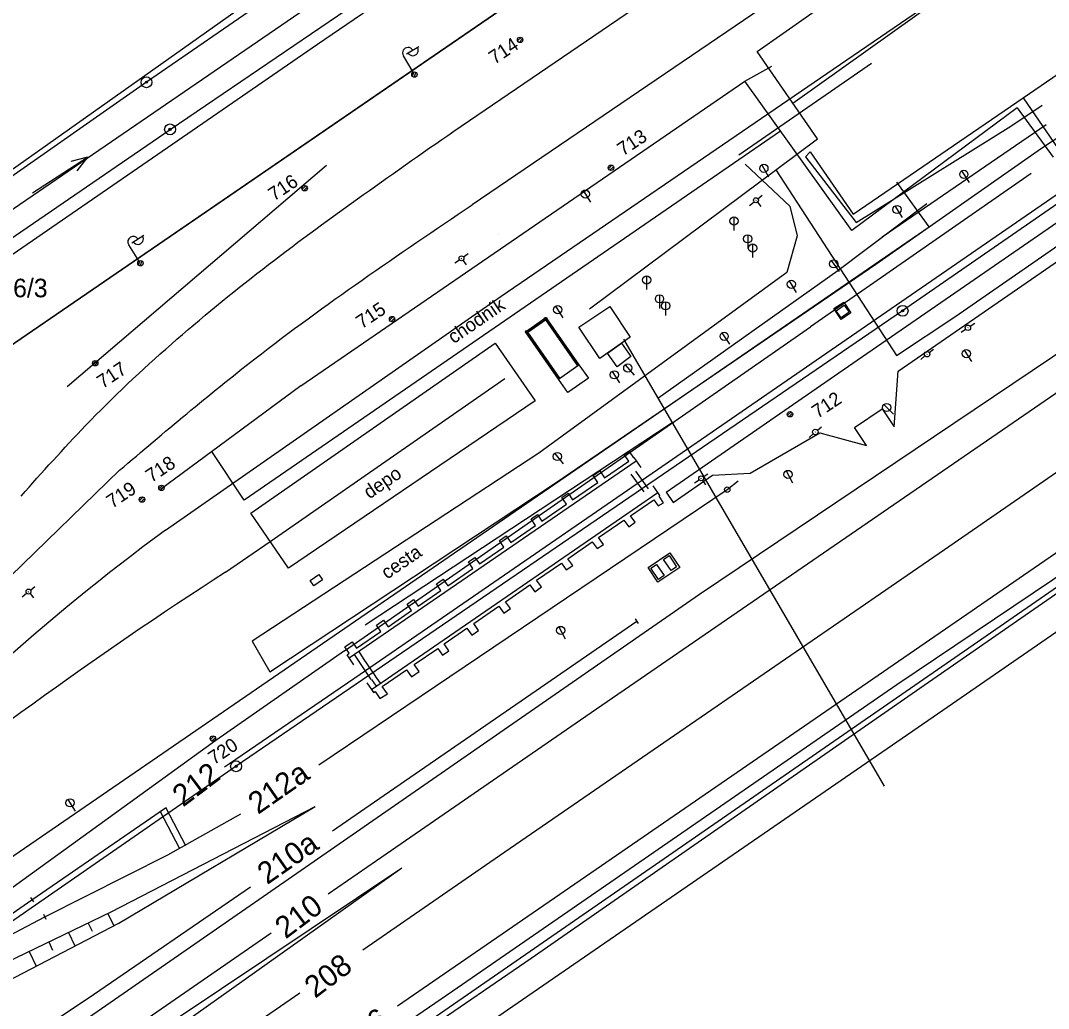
# Model space of a CAD drawing. Extents: x -469926 to -462499, y -1098642 to -1092733.
# Drawn here: x -463637.5 to -463543.4, y -1094184.3 to -1094093.8 of the extents above; entities that cross this region are included whole.
import ezdxf

# ---------------------------------------------------------------- set-up
doc = ezdxf.new("R2010")
doc.units = 0
for name, color, linetype in [('Vrstva 1', 7, 'Continuous'), ('Vrstva 11', 7, 'Continuous'), ('Vrstva 13', 7, 'Continuous'), ('Vrstva 16', 7, 'Continuous'), ('Vrstva 22', 7, 'Continuous'), ('Vrstva 24', 7, 'Continuous'), ('Vrstva 25', 7, 'Continuous'), ('Vrstva 40', 7, 'Continuous'), ('Vrstva 42', 7, 'Continuous'), ('Vrstva 46', 7, 'Continuous'), ('Vrstva 48', 7, 'Continuous'), ('Vrstva 50', 7, 'Continuous'), ('Vrstva 51', 7, 'Continuous'), ('Vrstva 54', 7, 'Continuous'), ('Vrstva 55', 7, 'Continuous'), ('Vrstva 6', 7, 'Continuous'), ('Vrstva 62', 7, 'Continuous'), ('Vrstva 7', 7, 'Continuous'), ('Vrstva 8', 7, 'Continuous')]:
    doc.layers.add(name, color=color, linetype=linetype)

msp = doc.modelspace()

# ---------------------------------------------------------------- linework, layer by layer
at = {"layer": 'Vrstva 1'}
for p, q in [((-463518.93, -1094025.45), (-463626.01, -1094099.43)), ((-463623.85, -1094103.75), (-463597.44, -1094085.82)), ((-463593.64, -1094092.87), (-463750, -1094200)), ((-463626.01, -1094099.43), (-463696.53, -1094148.77)), ((-463646.18, -1094119.06), (-463623.85, -1094103.75)), ((-463614.672, -1094141.505), (-463593.194, -1094126.568)), ((-463618.771, -1094144.304), (-463614.672, -1094141.505))]:
    msp.add_line(p, q, dxfattribs=at)
for points in [[(-463618.867, -1094162.15), (-463618.413, -1094161.837), (-463606.448, -1094153.645), (-463583.817, -1094138.071), (-463533.554, -1094103.458), (-463518.529, -1094093.12), (-463504.769, -1094083.651), (-463498.477, -1094079.303), (-463484.216, -1094069.485), (-463450.92, -1094046.557), (-463414.62, -1094021.523), (-463399.279, -1094010.955), (-463382.613, -1093999.478)], [(-463599.202, -1094188.727), (-463592.932, -1094184.403), (-463553.972, -1094157.571), (-463535.323, -1094144.719), (-463514.093, -1094130.09), (-463482.417, -1094108.294), (-463465.93, -1094096.917), (-463446.741, -1094083.702), (-463418.056, -1094063.93), (-463395.434, -1094048.348), (-463380.963, -1094038.375), (-463373.789, -1094033.432), (-463366.599, -1094028.483), (-463351.881, -1094018.359), (-463335.695, -1094007.426), (-463326.52, -1094001.5)], [(-463561.275, -1094096.98), (-463469.765, -1094034.425)], [(-463597.864, -1094103.912), (-463570.01, -1094084.927)], [(-463606.198, -1094178.896), (-463593.664, -1094170.267), (-463552.934, -1094142.23), (-463532.714, -1094128.282), (-463509.532, -1094112.292), (-463491.538, -1094099.832), (-463472.206, -1094086.533)], [(-463603.026, -1094184.04), (-463539.434, -1094140.274), (-463516.424, -1094124.426), (-463504.607, -1094116.3), (-463483.061, -1094101.44), (-463460.428, -1094085.893)], [(-463566.486, -1094090.449), (-463596.192, -1094110.652)], [(-463609.368, -1094173.763), (-463604.057, -1094170.1), (-463585.771, -1094157.512), (-463519.415, -1094111.887), (-463493.413, -1094094.025)], [(-463624.269, -1094140.47), (-463593.531, -1094119.035), (-463561.275, -1094096.98)], [(-463660.245, -1094167.146), (-463649.591, -1094155.479), (-463628.469, -1094134.974)], [(-463610.224, -1094161.958), (-463572.824, -1094136.752), (-463571.811, -1094135.955)], [(-463608.984, -1094168), (-463605.133, -1094165.359), (-463581.114, -1094148.814)], [(-463657.377, -1094188.823), (-463649.561, -1094183.392), (-463636.502, -1094174.318), (-463624.28, -1094165.885)], [(-463649.561, -1094183.392), (-463635.328, -1094175.873), (-463624.042, -1094170.203), (-463617.361, -1094166.462)], [(-463655.687, -1094199.469), (-463631.351, -1094183.341), (-463616.484, -1094173.144)], [(-463703.949, -1094239.641), (-463691.066, -1094230.336), (-463673.89, -1094218.284), (-463632.574, -1094189.769), (-463614.577, -1094177.356)], [(-463654.817, -1094212.371), (-463611.954, -1094182.86)]]:
    msp.add_lwpolyline(points, dxfattribs=at)
for centre, radius, start, end in [((-463504.22, -1094303.918), 202.798, 126.29661, 137.91273), ((-463403.901, -1094477.002), 396.052, 122.85607, 129.04762)]:
    msp.add_arc(centre, radius, start, end, dxfattribs=at)
for points in [[(-463637.497, -1094137.338), (-463631.581, -1094130.881), (-463615.355, -1094116.544), (-463597.864, -1094103.912)], [(-463628.469, -1094134.974), (-463616.079, -1094124.766), (-463596.192, -1094110.652)]]:
    msp.add_spline(points, degree=3, dxfattribs=at)
at = {"layer": 'Vrstva 11'}
for p, q in [((-463592.02, -1094095.642), (-463591.698, -1094095.319)), ((-463591.89, -1094095.777), (-463591.563, -1094095.45)), ((-463583.7, -1094107.362), (-463583.378, -1094107.039)), ((-463583.57, -1094107.497), (-463583.243, -1094107.17)), ((-463611.75, -1094109.232), (-463611.428, -1094108.909)), ((-463611.62, -1094109.367), (-463611.293, -1094109.04)), ((-463603.74, -1094121.222), (-463603.418, -1094120.899)), ((-463603.61, -1094121.357), (-463603.283, -1094121.03)), ((-463630.93, -1094125.262), (-463630.608, -1094124.939)), ((-463630.8, -1094125.397), (-463630.473, -1094125.07)), ((-463567.297, -1094129.939), (-463566.975, -1094129.616)), ((-463567.167, -1094130.074), (-463566.84, -1094129.747)), ((-463624.87, -1094136.682), (-463624.548, -1094136.359)), ((-463624.74, -1094136.817), (-463624.413, -1094136.49)), ((-463626.65, -1094137.752), (-463626.328, -1094137.429)), ((-463626.52, -1094137.887), (-463626.193, -1094137.56)), ((-463620.154, -1094159.643), (-463619.832, -1094159.32)), ((-463620.024, -1094159.778), (-463619.697, -1094159.451))]:
    msp.add_line(p, q, dxfattribs=at)
msp.add_lwpolyline([(-463849.53, -1094268.63), (-463849.53, -1094268.63), (-463798.15, -1094233.55), (-463760.47, -1094207.56), (-463755.23, -1094204.09), (-463750, -1094200), (-463750, -1094200), (-463750, -1094200), (-463750, -1094200), (-463750, -1094200), (-463750, -1094200), (-463593.64, -1094092.87), (-463572.37, -1094078.4), (-463481.86, -1094015.94)], dxfattribs=at)
for centre in [(-463591.79, -1094095.551), (-463583.47, -1094107.271), (-463611.519, -1094109.141), (-463603.51, -1094121.13), (-463630.7, -1094125.171), (-463567.067, -1094129.847), (-463624.639, -1094136.59), (-463626.419, -1094137.661), (-463619.924, -1094159.551)]:
    msp.add_circle(centre, 0.25, dxfattribs=at)
at = {"layer": 'Vrstva 13'}
for p, q in [((-463489.59, -1094073.92), (-463556.76, -1094120.37)), ((-463556.76, -1094120.37), (-463617.8, -1094162.09)), ((-463617.8, -1094162.09), (-463670.88, -1094198.81))]:
    msp.add_line(p, q, dxfattribs=at)
for points in [[(-463565.21, -1094105.804), (-463565.639, -1094106.268), (-463561.003, -1094112.287), (-463546.857, -1094103.47), (-463543.981, -1094101.52)], [(-463571.183, -1094106.926), (-463567.092, -1094110.785), (-463566.409, -1094113.507), (-463567.366, -1094116.866), (-463590.081, -1094133.406), (-463616.32, -1094150.643), (-463614.726, -1094153.429), (-463588.405, -1094136.044), (-463559.198, -1094116.112), (-463544.044, -1094105.486), (-463542.17, -1094104.238)]]:
    msp.add_lwpolyline(points, dxfattribs=at)
at = {"layer": 'Vrstva 16'}
for p, q in [((-463569.64, -1094106.995), (-463569.047, -1094108.096)), ((-463551.355, -1094107.558), (-463550.669, -1094108.604)), ((-463586.017, -1094109.363), (-463585.341, -1094110.416)), ((-463570.016, -1094110.098), (-463569.611, -1094109.764)), ((-463570.769, -1094110.718), (-463570.364, -1094110.384)), ((-463570.21, -1094110.257), (-463570.17, -1094110.225)), ((-463570.047, -1094110.415), (-463569.729, -1094110.801)), ((-463557.463, -1094110.764), (-463556.813, -1094111.831)), ((-463572.205, -1094111.764), (-463572.205, -1094113.014)), ((-463570.942, -1094113.399), (-463570.942, -1094114.649)), ((-463570.492, -1094114.249), (-463570.492, -1094115.499)), ((-463597.769, -1094115.989), (-463597.34, -1094115.687)), ((-463597.176, -1094115.573), (-463597.134, -1094115.543)), ((-463597.026, -1094115.743), (-463596.739, -1094116.152)), ((-463596.97, -1094115.429), (-463596.541, -1094115.127)), ((-463563.287, -1094115.755), (-463562.574, -1094116.782)), ((-463580.202, -1094117.176), (-463580.202, -1094118.426)), ((-463567.151, -1094117.618), (-463566.495, -1094118.682)), ((-463579.028, -1094118.903), (-463579.028, -1094120.153)), ((-463578.465, -1094119.539), (-463578.465, -1094120.789)), ((-463588.55, -1094119.953), (-463587.873, -1094121.003)), ((-463550.984, -1094122.067), (-463551.396, -1094122.349)), ((-463550.798, -1094121.94), (-463550.756, -1094121.912)), ((-463550.57, -1094121.785), (-463550.158, -1094121.503)), ((-463573.318, -1094122.396), (-463572.599, -1094123.417)), ((-463554.323, -1094124.185), (-463553.936, -1094123.869)), ((-463551.133, -1094123.977), (-463550.437, -1094125.016)), ((-463554.709, -1094124.501), (-463555.096, -1094124.817)), ((-463554.535, -1094124.359), (-463554.497, -1094124.327)), ((-463583.359, -1094125.922), (-463582.677, -1094126.971)), ((-463582.178, -1094125.322), (-463581.352, -1094126.262)), ((-463558.478, -1094128.957), (-463557.592, -1094129.84)), ((-463564.943, -1094131.64), (-463565.32, -1094131.969)), ((-463564.774, -1094131.492), (-463564.736, -1094131.46)), ((-463564.567, -1094131.312), (-463564.19, -1094130.983)), ((-463588.622, -1094133.428), (-463587.834, -1094134.397)), ((-463575.023, -1094135.589), (-463574.59, -1094135.292)), ((-463567.434, -1094135.027), (-463566.842, -1094136.129)), ((-463575.828, -1094136.14), (-463575.395, -1094135.843)), ((-463575.23, -1094135.73), (-463575.188, -1094135.702)), ((-463575.082, -1094135.902), (-463574.799, -1094136.314)), ((-463636.638, -1094145.945), (-463636.232, -1094145.612)), ((-463637.392, -1094146.564), (-463636.986, -1094146.231)), ((-463636.832, -1094146.104), (-463636.792, -1094146.072)), ((-463636.669, -1094146.262), (-463636.352, -1094146.649)), ((-463588.238, -1094149.313), (-463587.675, -1094150.43)), ((-463633.202, -1094165.125), (-463632.551, -1094166.192))]:
    msp.add_line(p, q, dxfattribs=at)
for points in [[(-463563.043, -1094120.158), (-463562.135, -1094119.571), (-463561.489, -1094120.57), (-463562.397, -1094121.157), (-463563.043, -1094120.158)], [(-463562.852, -1094120.373), (-463562.12, -1094119.849), (-463561.661, -1094120.49), (-463562.393, -1094121.014), (-463562.852, -1094120.373)], [(-463583.786, -1094124.255), (-463582.516, -1094123.348), (-463581.658, -1094124.551), (-463582.897, -1094125.501), (-463583.786, -1094124.255)], [(-463580.058, -1094143.89), (-463578.066, -1094142.548), (-463577.172, -1094143.875), (-463579.164, -1094145.217), (-463580.058, -1094143.89)], [(-463578.658, -1094143.14), (-463578.152, -1094142.799), (-463577.459, -1094143.827), (-463577.965, -1094144.168), (-463578.658, -1094143.14)], [(-463579.816, -1094143.944), (-463579.302, -1094143.598), (-463578.609, -1094144.626), (-463579.124, -1094144.973), (-463579.816, -1094143.944)]]:
    msp.add_lwpolyline(points, dxfattribs=at)
for centre, radius in [((-463569.462, -1094107.325), 0.375), ((-463551.149, -1094107.872), 0.375), ((-463585.814, -1094109.679), 0.375), ((-463570.19, -1094110.241), 0.225), ((-463557.268, -1094111.084), 0.375), ((-463572.205, -1094112.139), 0.375), ((-463570.942, -1094113.774), 0.375), ((-463570.492, -1094114.624), 0.375), ((-463597.155, -1094115.558), 0.225), ((-463563.073, -1094116.063), 0.375), ((-463580.202, -1094117.551), 0.375), ((-463566.954, -1094117.937), 0.375), ((-463579.028, -1094119.278), 0.375), ((-463578.465, -1094119.914), 0.375), ((-463588.347, -1094120.268), 0.375), ((-463573.102, -1094122.702), 0.375), ((-463550.777, -1094121.926), 0.25), ((-463554.516, -1094124.343), 0.25), ((-463550.924, -1094124.289), 0.375), ((-463583.154, -1094126.237), 0.375), ((-463581.93, -1094125.604), 0.375), ((-463558.212, -1094129.222), 0.375), ((-463564.755, -1094131.476), 0.25), ((-463588.386, -1094133.719), 0.375), ((-463575.209, -1094135.716), 0.225), ((-463567.256, -1094135.358), 0.375), ((-463636.812, -1094146.088), 0.225), ((-463588.069, -1094149.648), 0.375), ((-463633.007, -1094165.445), 0.375)]:
    msp.add_circle(centre, radius, dxfattribs=at)
at = {"layer": 'Vrstva 22'}
msp.add_line((-463572.849, -1094136.752), (-463572.799, -1094136.752), dxfattribs=at)
msp.add_circle((-463572.824, -1094136.752), 0.25, dxfattribs=at)
at = {"layer": 'Vrstva 24'}
for centre, radius in [((-463626.01, -1094099.43), 0.5), ((-463626.01, -1094099.43), 0.1), ((-463623.85, -1094103.75), 0.5), ((-463623.85, -1094103.75), 0.1), ((-463556.76, -1094120.37), 0.5), ((-463556.76, -1094120.37), 0.1), ((-463617.8, -1094162.09), 0.5), ((-463617.8, -1094162.09), 0.1)]:
    msp.add_circle(centre, radius, dxfattribs=at)
at = {"layer": 'Vrstva 25'}
for points in [[(-463636.44, -1094109.57), (-463631.411, -1094106.297), (-463632.941, -1094106.696)], [(-463631.411, -1094106.297), (-463632.396, -1094107.534)]]:
    msp.add_lwpolyline(points, dxfattribs=at)
at = {"layer": 'Vrstva 40'}
for p, q in [((-463570.092, -1094096.625), (-463551.59, -1094083.634)), ((-463566.805, -1094101.35), (-463549, -1094088.645)), ((-463551.96, -1094120.936), (-463511.353, -1094092.641)), ((-463564.541, -1094104.605), (-463570.092, -1094096.625)), ((-463558.62, -1094113.606), (-463543.602, -1094103.288)), ((-463585.448, -1094120.194), (-463564.541, -1094104.605)), ((-463568.377, -1094107.465), (-463557.325, -1094124.462)), ((-463562.691, -1094116.668), (-463554.55, -1094110.544)), ((-463579.161, -1094128.362), (-463562.691, -1094116.668)), ((-463589.548, -1094121.176), (-463589.354, -1094121.018)), ((-463557.325, -1094124.462), (-463551.96, -1094120.936)), ((-463591.279, -1094122.382), (-463591.085, -1094122.224)), ((-463558.421, -1094163.901), (-463582.303, -1094122.978)), ((-463605.986, -1094149.145), (-463577.863, -1094130.586))]:
    msp.add_line(p, q, dxfattribs=at)
msp.add_lwpolyline([(-463588.203, -1094126.579), (-463591.182, -1094122.303), (-463589.451, -1094121.097), (-463586.472, -1094125.373)], dxfattribs=at)
for centre in [(-463589.451, -1094121.097), (-463591.182, -1094122.303)]:
    msp.add_circle(centre, 0.125, dxfattribs=at)
at = {"layer": 'Vrstva 42'}
for p, q in [((-463575.374, -1094146.312), (-463533.919, -1094118.457)), ((-463580.429, -1094136.958), (-463581.608, -1094135.335)), ((-463580.021, -1094136.674), (-463581.197, -1094135.055)), ((-463674.449, -1094214.994), (-463575.374, -1094146.312)), ((-463605.421, -1094154.154), (-463606.529, -1094152.489)), ((-463605.012, -1094153.867), (-463606.118, -1094152.205))]:
    msp.add_line(p, q, dxfattribs=at)
at = {"layer": 'Vrstva 46'}
msp.add_line((-463714.999, -1094264.797), (-463437.475, -1094073.018), dxfattribs=at)
at = {"layer": 'Vrstva 48'}
for p, q in [((-463629.55, -1094175.588), (-463629.013, -1094176.708)), ((-463631.354, -1094176.453), (-463630.998, -1094177.195)), ((-463633.157, -1094177.318), (-463632.564, -1094178.554)), ((-463634.96, -1094178.183), (-463634.604, -1094178.925)), ((-463636.763, -1094179.049), (-463636.115, -1094180.4))]:
    msp.add_line(p, q, dxfattribs=at)
at = {"layer": 'Vrstva 50'}
for p, q in [((-463493.495, -1094111.735), (-463557.301, -1094154.637)), ((-463557.301, -1094154.637), (-463597.94, -1094182.708)), ((-463597.94, -1094182.708), (-463666.643, -1094229.317))]:
    msp.add_line(p, q, dxfattribs=at)
at = {"layer": 'Vrstva 51'}
for p, q in [((-463571.221, -1094099.33), (-463568.749, -1094097.963)), ((-463611.883, -1094127.231), (-463571.221, -1094099.33)), ((-463561.409, -1094112.999), (-463571.221, -1094099.33)), ((-463546.253, -1094101.787), (-463561.409, -1094112.999)), ((-463546.253, -1094101.787), (-463542.957, -1094106.305)), ((-463567.938, -1094103.903), (-463617.066, -1094137.707)), ((-463633.278, -1094127.296), (-463609.522, -1094107.031)), ((-463544.99, -1094107.787), (-463565.198, -1094121.842)), ((-463607.888, -1094151.531), (-463565.198, -1094121.842)), ((-463514.695, -1094126.847), (-463554.778, -1094154.687)), ((-463611.883, -1094127.231), (-463624.732, -1094136.735)), ((-463617.066, -1094137.707), (-463620.031, -1094133.258)), ((-463607.888, -1094151.531), (-463619.656, -1094159.739)), ((-463554.778, -1094154.687), (-463590.786, -1094179.69)), ((-463619.656, -1094159.739), (-463643.819, -1094177.2)), ((-463590.786, -1094179.69), (-463619.651, -1094199.465))]:
    msp.add_line(p, q, dxfattribs=at)
at = {"layer": 'Vrstva 54'}
msp.add_lwpolyline([(-463706.99, -1094215.978), (-463682.018, -1094179.528), (-463672.021, -1094193.495), (-463554.339, -1094112.663), (-463557.295, -1094108.576)], dxfattribs=at)
at = {"layer": 'Vrstva 55'}
for p, q in [((-463602.18, -1094096.823), (-463601.058, -1094096.166)), ((-463601.597, -1094098.51), (-463602.482, -1094097)), ((-463601.64, -1094098.91), (-463601.529, -1094098.484)), ((-463601.462, -1094098.975), (-463601.342, -1094098.511)), ((-463627.34, -1094114.133), (-463626.243, -1094113.434)), ((-463626.696, -1094115.797), (-463627.636, -1094114.321)), ((-463626.724, -1094116.198), (-463626.628, -1094115.768)), ((-463626.544, -1094116.257), (-463626.44, -1094115.789))]:
    msp.add_line(p, q, dxfattribs=at)
for points in [[(-463741.252, -1094183.246), (-463744.501, -1094184.981), (-463742.212, -1094182.047), (-463700.749, -1094151.734), (-463656.504, -1094120.286), (-463614.36, -1094090.427), (-463574.634, -1094063.296)], [(-463738.669, -1094182.606), (-463738.94, -1094182.198), (-463699.257, -1094154.016), (-463654.918, -1094122.437), (-463611.953, -1094093.049), (-463572.443, -1094065.949)], [(-463570.929, -1094069.082), (-463610.357, -1094095.975), (-463653.464, -1094125.643), (-463697.987, -1094156.488), (-463735.982, -1094183.562), (-463738.771, -1094185.33), (-463740.458, -1094184.672)], [(-463559.622, -1094097.714), (-463571.749, -1094106.102)]]:
    msp.add_lwpolyline(points, dxfattribs=at)
for centre in [(-463601.47, -1094098.726), (-463601.47, -1094098.726), (-463626.561, -1094116.008), (-463626.561, -1094116.008)]:
    msp.add_circle(centre, 0.25, dxfattribs=at)
for centre, start, end in [((-463602.05, -1094096.748), 30.38094, 210.38094), ((-463601.616, -1094096.5), 209.67837, 31.08352), ((-463627.214, -1094114.052), 32.49254, 212.49254), ((-463626.789, -1094113.789), 211.78996, 33.19511)]:
    msp.add_arc(centre, 0.5, start, end, dxfattribs=at)
at = {"layer": 'Vrstva 6'}
for points in [[(-463565.21, -1094105.804), (-463561.276, -1094111.522), (-463545.719, -1094100.862), (-463535.511, -1094093.866), (-463519.801, -1094083.098), (-463468.114, -1094047.526), (-463446.72, -1094032.681), (-463449.572, -1094028.57)], [(-463545.719, -1094100.862), (-463542.185, -1094106.019), (-463531.99, -1094099.004), (-463535.506, -1094093.863)], [(-463586.408, -1094121.863), (-463583.577, -1094119.976), (-463581.708, -1094122.772), (-463584.483, -1094124.752), (-463586.408, -1094121.863)], [(-463616.448, -1094138.903), (-463594.083, -1094123.342), (-463590.414, -1094128.615), (-463612.997, -1094143.957), (-463616.448, -1094138.903)], [(-463588.269, -1094126.625), (-463586.406, -1094125.327), (-463585.523, -1094126.537), (-463587.419, -1094127.845), (-463588.269, -1094126.625)]]:
    msp.add_lwpolyline(points, dxfattribs=at)
at = {"layer": 'Vrstva 62'}
for p, q in [((-463622.949, -1094169.643), (-463624.742, -1094166.204)), ((-463622.417, -1094169.366), (-463624.245, -1094165.861))]:
    msp.add_line(p, q, dxfattribs=at)
for points in [[(-463578.425, -1094136.983), (-463560.929, -1094124.897), (-463542.549, -1094112.204), (-463519.099, -1094096.151), (-463499.013, -1094082.313), (-463498.321, -1094083.32), (-463480.533, -1094071.44), (-463480.377, -1094071.149), (-463460.44, -1094057.914), (-463459.313, -1094059.517)], [(-463578.425, -1094136.983), (-463577.765, -1094137.927), (-463574.162, -1094135.43), (-463570.712, -1094135.243), (-463564.325, -1094131.544), (-463560.065, -1094132.697), (-463561.167, -1094131.052), (-463558.621, -1094129.359), (-463557.525, -1094130.996), (-463557.151, -1094125.891), (-463540.611, -1094114.492)], [(-463588.269, -1094126.625), (-463591.293, -1094122.283), (-463589.43, -1094120.985), (-463586.406, -1094125.327)], [(-463588.138, -1094126.533), (-463591.071, -1094122.323), (-463589.471, -1094121.208), (-463586.538, -1094125.419)], [(-463607.009, -1094152.81), (-463607.637, -1094151.869), (-463607.44, -1094151.735), (-463607.838, -1094151.153), (-463607.18, -1094150.682), (-463606.772, -1094151.278), (-463604.544, -1094149.754), (-463604.949, -1094149.165), (-463604.292, -1094148.713), (-463603.887, -1094149.304), (-463601.724, -1094147.825), (-463602.133, -1094147.228), (-463601.548, -1094146.826), (-463601.138, -1094147.424), (-463599.035, -1094145.984), (-463599.447, -1094145.381), (-463598.829, -1094144.956), (-463598.416, -1094145.561), (-463596.106, -1094143.973), (-463596.522, -1094143.369), (-463595.921, -1094142.955), (-463595.505, -1094143.559), (-463593.265, -1094142.016), (-463593.68, -1094141.413), (-463593.054, -1094140.982), (-463592.639, -1094141.586), (-463590.373, -1094140.026), (-463590.788, -1094139.424), (-463590.203, -1094139.021), (-463589.788, -1094139.624), (-463587.548, -1094138.081), (-463587.962, -1094137.48), (-463587.394, -1094137.089), (-463586.98, -1094137.69), (-463584.657, -1094136.09), (-463585.098, -1094135.449), (-463584.484, -1094135.038), (-463584.047, -1094135.671), (-463581.836, -1094134.149), (-463582.253, -1094133.543), (-463581.808, -1094133.246), (-463581.396, -1094133.845), (-463581.361, -1094133.822), (-463580.737, -1094134.738)], [(-463607.439, -1094152.158), (-463581.163, -1094134.11)], [(-463605.408, -1094155.049), (-463605.209, -1094155.337), (-463605.069, -1094155.241), (-463604.623, -1094155.887), (-463603.948, -1094155.455), (-463604.41, -1094154.785), (-463602.189, -1094153.251), (-463601.742, -1094153.898), (-463601.047, -1094153.417), (-463601.499, -1094152.777), (-463599.34, -1094151.292), (-463598.891, -1094151.929), (-463598.306, -1094151.525), (-463598.755, -1094150.89), (-463596.66, -1094149.44), (-463596.209, -1094150.077), (-463595.591, -1094149.651), (-463596.042, -1094149.016), (-463593.732, -1094147.429), (-463593.285, -1094148.058), (-463592.684, -1094147.643), (-463593.13, -1094147.015), (-463590.901, -1094145.466), (-463590.447, -1094146.098), (-463589.821, -1094145.667), (-463590.274, -1094145.036), (-463588.005, -1094143.481), (-463587.558, -1094144.104), (-463586.974, -1094143.7), (-463587.419, -1094143.079), (-463585.183, -1094141.538), (-463584.735, -1094142.155), (-463584.167, -1094141.763), (-463584.613, -1094141.148), (-463582.286, -1094139.556), (-463581.847, -1094140.16), (-463581.238, -1094139.74), (-463581.675, -1094139.138), (-463579.544, -1094137.679), (-463579.155, -1094138.248), (-463578.656, -1094137.957), (-463579.069, -1094137.354), (-463578.989, -1094137.3), (-463579.187, -1094137.011), (-463579.61, -1094136.389)], [(-463605.831, -1094154.435), (-463605.408, -1094155.049), (-463579.187, -1094137.011)], [(-463606.991, -1094151.858), (-463606.572, -1094152.48)], [(-463606.567, -1094151.583), (-463606.148, -1094152.205)], [(-463605.389, -1094154.142), (-463604.978, -1094154.752)], [(-463605.052, -1094153.832), (-463604.606, -1094154.494)], [(-463681.71, -1094209.748), (-463660.889, -1094195.146), (-463642.475, -1094183.707), (-463628.539, -1094176.461), (-463610.574, -1094165.781)], [(-463681.71, -1094209.748), (-463661.423, -1094194.074), (-463643.137, -1094182.106), (-463629.239, -1094175.439), (-463610.574, -1094165.781)], [(-463672.203, -1094219.219), (-463654.414, -1094206.481), (-463623.294, -1094185.224), (-463602.616, -1094171.398)], [(-463672.203, -1094219.219), (-463652.792, -1094206.053), (-463622.653, -1094185.619), (-463602.616, -1094171.398)]]:
    msp.add_lwpolyline(points, dxfattribs=at)
at = {"layer": 'Vrstva 7'}
msp.add_lwpolyline([(-463593.752, -1094113.371), (-463593.752, -1094113.371)], dxfattribs=at)
at = {"layer": 'Vrstva 8'}
for p, q in [((-463581.243, -1094148.601), (-463580.985, -1094149.027)), ((-463581.114, -1094148.814), (-463581.114, -1094148.814)), ((-463636.641, -1094174.111), (-463636.363, -1094174.525)), ((-463635.433, -1094175.646), (-463635.223, -1094176.1))]:
    msp.add_line(p, q, dxfattribs=at)
msp.add_lwpolyline([(-463610.691, -1094145.56), (-463611.03, -1094145.065), (-463610.236, -1094144.522), (-463609.897, -1094145.017), (-463610.691, -1094145.56)], dxfattribs=at)

# ---------------------------------------------------------------- texts
at = {"layer": 'Vrstva 11'}
for s, p in [('714', (-463594.133, -1094097.836)), ('713', (-463582.367, -1094106.233)), ('716', (-463614.331, -1094110.365)), ('715', (-463606.293, -1094122.068)), ('717', (-463630.017, -1094127.54)), ('712', (-463564.544, -1094130.272)), ('718', (-463625.556, -1094136.155)), ('719', (-463629.15, -1094138.512)), ('720', (-463619.829, -1094161.997))]:
    msp.add_text(s, height=1.25, rotation=33.56915, dxfattribs=at).set_placement(p)
at = {"layer": 'Vrstva 13'}
for s, p in [('chodník', (-463597.868, -1094123.433)), ('cesta', (-463603.971, -1094145.006))]:
    msp.add_text(s, height=1.25, rotation=34.39774, dxfattribs=at).set_placement(p)
at = {"layer": 'Vrstva 50'}
msp.add_text('2486/3', height=1.7, dxfattribs=at).set_placement((-463642.017, -1094119.13))
at = {"layer": 'Vrstva 62'}
for s, p in [('212a', (-463615.794, -1094166.552)), ('210a', (-463614.954, -1094172.984))]:
    msp.add_text(s, height=2, rotation=34.8753, dxfattribs=at).set_placement(p)
at = {"layer": 'Vrstva 7'}
for s, height, rotation, p in [('depo', 1.25, 34.31931, (-463605.592, -1094137.653)), ('212', 2, 37.06169, (-463622.663, -1094165.877)), ('210', 2, 37.06169, (-463613.265, -1094177.969)), ('208', 2, 37.06169, (-463610.566, -1094183.403)), ('206', 2, 37.06169, (-463607.214, -1094188.366))]:
    msp.add_text(s, height=height, rotation=rotation, dxfattribs=at).set_placement(p)

doc.saveas('drawing.dxf')
